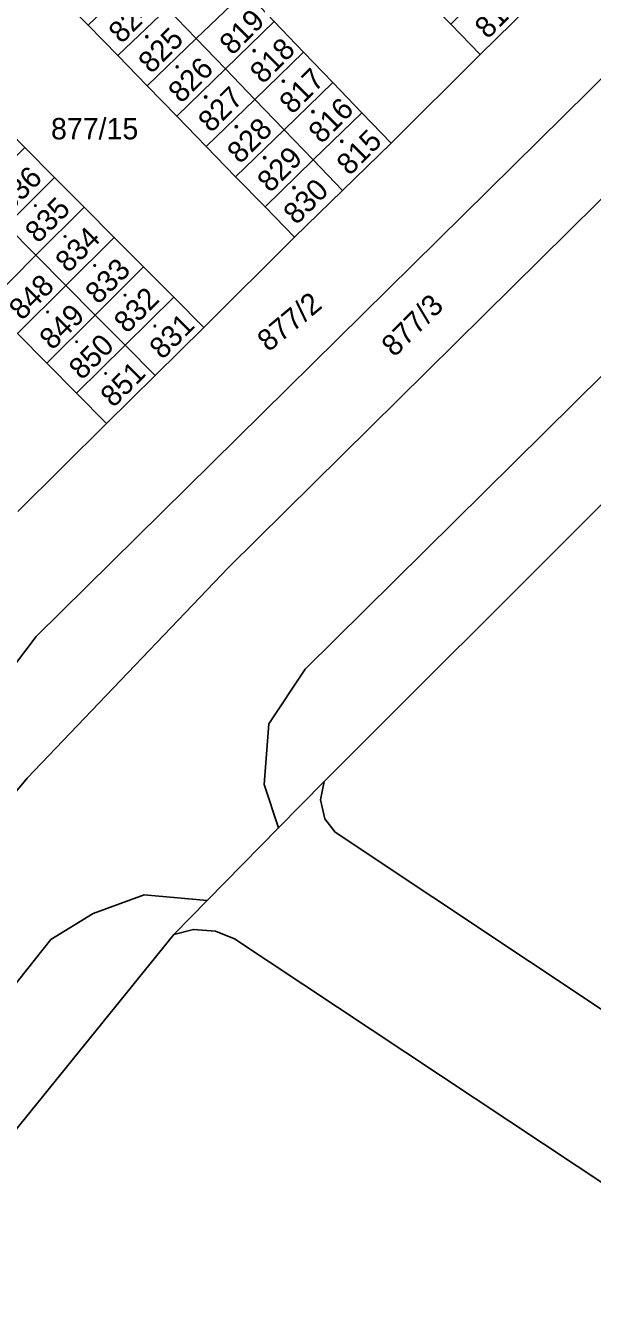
# Model space of a CAD drawing. Extents: x -598233 to -596890, y -1157848 to -1156431.
# Drawn here: x -597116.8 to -597071.6, y -1157092.1 to -1156990.7 of the extents above; entities that cross this region are included whole.
import ezdxf

# ---------------------------------------------------------------- set-up
doc = ezdxf.new("R2010")
doc.units = 0
for name, color, linetype in [('Level 1', 7, 'Continuous'), ('Level 4', 7, 'Continuous'), ('Level 5', 7, 'Continuous'), ('Level 60', 7, 'Continuous'), ('Vrstva 60', 7, 'Continuous')]:
    doc.layers.add(name, color=color, linetype=linetype)

msp = doc.modelspace()

# ---------------------------------------------------------------- linework, layer by layer
at = {"layer": 'Level 1'}
for points in [[(-597031.87, -1156956.4), (-597115.9, -1157039.29), (-597153.51, -1157088.92)], [(-597096.6, -1157054.52), (-597097.75, -1157051.05), (-597097.38, -1157046.23), (-597094.5, -1157041.87), (-597025.43, -1156973.6), (-597009.6, -1156956.63)], [(-597092.97, -1157050.83), (-597049.52, -1157007.45), (-597046.91, -1157005.02), (-597021.48, -1156979.61), (-597001.55, -1156958.44)], [(-597127.01, -1157063), (-597116.64, -1157050.56), (-597100.6, -1157033.78), (-597032.81, -1156966.81), (-597027.34, -1156960.98)], [(-597103.16, -1156991.7), (-597099.25, -1156987.94)], [(-597105.48, -1156989.3), (-597109.42, -1156993.06)], [(-597105.48, -1156989.3), (-597103.16, -1156991.7)], [(-597080.54, -1156992.96), (-597076.69, -1156989.17)], [(-597111.78, -1156990.64), (-597109.42, -1156993.06)], [(-597096.95, -1156990.34), (-597100.84, -1156994.11)], [(-597096.95, -1156990.34), (-597094.61, -1156992.77)], [(-597082.89, -1156990.56), (-597080.54, -1156992.96)], [(-597103.16, -1156991.7), (-597107.07, -1156995.47)], [(-597100.84, -1156994.11), (-597103.16, -1156991.7)], [(-597098.5, -1156996.54), (-597094.61, -1156992.77)], [(-597094.61, -1156992.77), (-597092.29, -1156995.19)], [(-597109.42, -1156993.06), (-597107.07, -1156995.47)], [(-597080.54, -1156992.96), (-597087.65, -1157000.02)], [(-597104.72, -1156997.88), (-597100.84, -1156994.11)], [(-597098.5, -1156996.54), (-597100.84, -1156994.11)], [(-597107.07, -1156995.47), (-597104.72, -1156997.88)], [(-597096.17, -1156998.95), (-597092.29, -1156995.19)], [(-597092.29, -1156995.19), (-597089.97, -1156997.6)], [(-597102.37, -1157000.29), (-597098.5, -1156996.54)], [(-597098.5, -1156996.54), (-597096.17, -1156998.95)], [(-597104.72, -1156997.88), (-597102.37, -1157000.29)], [(-597089.97, -1156997.6), (-597093.84, -1157001.36)], [(-597089.97, -1156997.6), (-597087.65, -1157000.02)], [(-597096.17, -1156998.95), (-597100.03, -1157002.69)], [(-597093.84, -1157001.36), (-597096.17, -1156998.95)], [(-597087.65, -1157000.02), (-597091.51, -1157003.78)], [(-597116.81, -1157000.37), (-597114.44, -1157002.75)], [(-597102.37, -1157000.29), (-597100.03, -1157002.69)], [(-597097.68, -1157005.1), (-597093.84, -1157001.36)], [(-597093.84, -1157001.36), (-597091.51, -1157003.78)], [(-597118.28, -1157006.58), (-597114.44, -1157002.75)], [(-597114.44, -1157002.75), (-597112.08, -1157005.12)], [(-597100.03, -1157002.69), (-597097.68, -1157005.1)], [(-597091.51, -1157003.78), (-597095.33, -1157007.51)], [(-597112.08, -1157005.12), (-597115.93, -1157008.95)], [(-597112.08, -1157005.12), (-597109.69, -1157007.52)], [(-597097.68, -1157005.1), (-597095.33, -1157007.51)], [(-597118.28, -1157006.58), (-597115.93, -1157008.95)], [(-597113.55, -1157011.34), (-597109.69, -1157007.52)], [(-597109.69, -1157007.52), (-597107.35, -1157009.87)], [(-597095.33, -1157007.51), (-597102.56, -1157014.68)], [(-597115.93, -1157008.95), (-597119.77, -1157012.78)], [(-597115.93, -1157008.95), (-597113.55, -1157011.34)], [(-597107.35, -1157009.87), (-597111.2, -1157013.7)], [(-597107.35, -1157009.87), (-597104.96, -1157012.27)], [(-597117.41, -1157015.16), (-597113.55, -1157011.34)], [(-597113.55, -1157011.34), (-597111.2, -1157013.7)], [(-597108.83, -1157016.1), (-597104.96, -1157012.27)], [(-597104.96, -1157012.27), (-597102.56, -1157014.68)], [(-597111.2, -1157013.7), (-597115.05, -1157017.53)], [(-597111.2, -1157013.7), (-597108.83, -1157016.1)], [(-597115.05, -1157017.53), (-597117.41, -1157015.16)], [(-597106.43, -1157018.51), (-597102.56, -1157014.68)], [(-597112.69, -1157019.92), (-597108.83, -1157016.1)], [(-597108.83, -1157016.1), (-597106.43, -1157018.51)], [(-597112.69, -1157019.92), (-597115.05, -1157017.53)], [(-597110.3, -1157022.33), (-597106.43, -1157018.51)], [(-597110.3, -1157022.33), (-597112.69, -1157019.92)], [(-597110.3, -1157022.33), (-597117.37, -1157029.33)], [(-597096.6, -1157054.52), (-597092.97, -1157050.83)], [(-597092.97, -1157050.83), (-597093.27, -1157052.27), (-597092.93, -1157053.79), (-597092.1, -1157054.86), (-597068.84, -1157070.32), (-597063.68, -1157073.69)], [(-597102.3, -1157060.3), (-597096.6, -1157054.52)], [(-597102.3, -1157060.3), (-597107.32, -1157059.84), (-597111.36, -1157061.32), (-597114.74, -1157063.4), (-597129.15, -1157081.51), (-597137.66, -1157094.13), (-597148.89, -1157115.85), (-597151.04, -1157120.89), (-597154.54, -1157129.78), (-597155.79, -1157133.38), (-597156.41, -1157135.5)], [(-597104.95, -1157062.99), (-597102.3, -1157060.3)], [(-597104.95, -1157062.99), (-597103.39, -1157062.6), (-597101.63, -1157062.74), (-597100.12, -1157063.33), (-597061.86, -1157088.7)], [(-597104.95, -1157062.99), (-597122.98, -1157085.23), (-597131.25, -1157097.66), (-597142.83, -1157119.49), (-597147.51, -1157130.77), (-597149.86, -1157137.97)]]:
    msp.add_lwpolyline(points, dxfattribs=at)
at = {"layer": 'Level 5'}
for centre, radius in [((-597107.1, -1156991.55), 0.09), ((-597107.1, -1156991.55), 0.0521), ((-597098.55, -1156992.66), 0.09), ((-597098.55, -1156992.66), 0.0521), ((-597104.68, -1156993.95), 0.09), ((-597104.68, -1156993.95), 0.0521), ((-597096.22, -1156995.09), 0.09), ((-597096.22, -1156995.09), 0.0521), ((-597102.41, -1156996.36), 0.09), ((-597102.41, -1156996.36), 0.0521), ((-597093.87, -1156997.51), 0.09), ((-597093.87, -1156997.51), 0.0521), ((-597099.97, -1156998.71), 0.09), ((-597099.97, -1156998.71), 0.0521), ((-597091.57, -1156999.87), 0.09), ((-597091.57, -1156999.87), 0.0521), ((-597097.72, -1157001.18), 0.09), ((-597097.72, -1157001.18), 0.0521), ((-597095.37, -1157003.56), 0.09), ((-597095.37, -1157003.56), 0.0521), ((-597115.97, -1157005), 0.0612), ((-597115.97, -1157005), 0.0354), ((-597113.61, -1157007.45), 0.0612), ((-597113.61, -1157007.45), 0.0354), ((-597111.25, -1157009.76), 0.0612), ((-597111.25, -1157009.76), 0.0354), ((-597108.83, -1157012.12), 0.0612), ((-597108.83, -1157012.12), 0.0354), ((-597115, -1157013.46), 0.0612), ((-597115, -1157013.46), 0.0354), ((-597106.46, -1157014.58), 0.0612), ((-597106.46, -1157014.58), 0.0354), ((-597112.69, -1157015.83), 0.0612), ((-597112.69, -1157015.83), 0.0354), ((-597110.38, -1157018.35), 0.0612), ((-597110.38, -1157018.35), 0.0354)]:
    msp.add_circle(centre, radius, dxfattribs=at)
at = {"layer": 'Level 60'}
for points in [[(-597031.87, -1156956.4), (-597115.9, -1157039.29), (-597153.51, -1157088.92), (-597158.01, -1157094.85)], [(-597117.37, -1157029.33), (-597110.3, -1157022.33), (-597106.43, -1157018.51), (-597102.56, -1157014.68), (-597095.33, -1157007.51), (-597091.51, -1157003.78), (-597087.65, -1157000.02), (-597080.54, -1156992.96), (-597076.69, -1156989.17)], [(-597117.41, -1157015.16), (-597115.05, -1157017.53), (-597112.69, -1157019.92), (-597110.3, -1157022.33), (-597117.37, -1157029.33)], [(-597152.02, -1157148.44), (-597150.99, -1157142.93), (-597150.33, -1157139.41), (-597149.86, -1157137.97), (-597147.51, -1157130.77), (-597142.83, -1157119.49), (-597131.25, -1157097.66), (-597122.98, -1157085.23), (-597104.95, -1157062.99), (-597103.39, -1157062.6), (-597101.63, -1157062.74), (-597100.12, -1157063.33), (-597061.86, -1157088.7), (-597063.66, -1157089.37), (-597064.99, -1157090.43), (-597069.63, -1157097.45), (-597057.02, -1157105.79), (-597067.61, -1157121.79), (-597073.46, -1157117.86), (-597076.39, -1157115.89), (-597083.21, -1157131.33), (-597085.55, -1157129.78), (-597090.32, -1157140.72), (-597083.12, -1157145.29)]]:
    msp.add_lwpolyline(points, dxfattribs=at)
for points in [[(-597032.81, -1156966.81), (-597100.6, -1157033.78), (-597116.64, -1157050.56), (-597127.01, -1157063), (-597153.51, -1157088.92), (-597115.9, -1157039.29), (-597031.87, -1156956.4), (-597027.34, -1156960.98)], [(-597049.52, -1157007.45), (-597092.97, -1157050.83), (-597096.6, -1157054.52), (-597097.75, -1157051.05), (-597097.38, -1157046.23), (-597094.5, -1157041.87), (-597025.43, -1156973.6), (-597009.6, -1156956.63), (-597001.55, -1156958.44), (-597021.48, -1156979.61), (-597046.91, -1157005.02)], [(-597080.54, -1156992.96), (-597087.65, -1157000.02), (-597089.97, -1156997.6), (-597092.29, -1156995.19), (-597094.61, -1156992.77), (-597096.95, -1156990.34), (-597099.25, -1156987.94), (-597101.55, -1156985.55), (-597103.89, -1156983.11), (-597106.24, -1156980.67), (-597108.57, -1156978.24), (-597105.67, -1156975.46), (-597099.35, -1156973.78), (-597097, -1156976.17), (-597094.65, -1156978.56), (-597092.3, -1156980.96), (-597089.96, -1156983.35), (-597087.6, -1156985.76), (-597085.24, -1156988.17), (-597082.89, -1156990.56)], [(-597095.33, -1157007.51), (-597102.56, -1157014.68), (-597104.96, -1157012.27), (-597107.35, -1157009.87), (-597109.69, -1157007.52), (-597112.08, -1157005.12), (-597114.44, -1157002.75), (-597116.81, -1157000.37), (-597119.18, -1156997.99), (-597121.54, -1156995.62), (-597123.91, -1156993.24), (-597126.28, -1156990.86), (-597128.64, -1156988.49), (-597125.74, -1156985.6), (-597116.44, -1156985.86), (-597114.1, -1156988.26), (-597111.78, -1156990.64), (-597109.42, -1156993.06), (-597107.07, -1156995.47), (-597104.72, -1156997.88), (-597102.37, -1157000.29), (-597100.03, -1157002.69), (-597097.68, -1157005.1)], [(-597101.55, -1156985.55), (-597099.25, -1156987.94), (-597103.16, -1156991.7), (-597105.48, -1156989.3)], [(-597076.69, -1156989.17), (-597080.54, -1156992.96), (-597082.89, -1156990.56), (-597079.04, -1156986.76)], [(-597109.42, -1156993.06), (-597111.78, -1156990.64), (-597107.83, -1156986.87), (-597105.48, -1156989.3)], [(-597099.25, -1156987.94), (-597096.95, -1156990.34), (-597100.84, -1156994.11), (-597103.16, -1156991.7)], [(-597107.07, -1156995.47), (-597109.42, -1156993.06), (-597105.48, -1156989.3), (-597103.16, -1156991.7)], [(-597096.95, -1156990.34), (-597094.61, -1156992.77), (-597098.5, -1156996.54), (-597100.84, -1156994.11)], [(-597104.72, -1156997.88), (-597107.07, -1156995.47), (-597103.16, -1156991.7), (-597100.84, -1156994.11)], [(-597094.61, -1156992.77), (-597092.29, -1156995.19), (-597096.17, -1156998.95), (-597098.5, -1156996.54)], [(-597102.37, -1157000.29), (-597104.72, -1156997.88), (-597100.84, -1156994.11), (-597098.5, -1156996.54)], [(-597092.29, -1156995.19), (-597089.97, -1156997.6), (-597093.84, -1157001.36), (-597096.17, -1156998.95)], [(-597100.03, -1157002.69), (-597102.37, -1157000.29), (-597098.5, -1156996.54), (-597096.17, -1156998.95)], [(-597089.97, -1156997.6), (-597087.65, -1157000.02), (-597091.51, -1157003.78), (-597093.84, -1157001.36)], [(-597097.68, -1157005.1), (-597100.03, -1157002.69), (-597096.17, -1156998.95), (-597093.84, -1157001.36)], [(-597116.81, -1157000.37), (-597114.44, -1157002.75), (-597118.28, -1157006.58), (-597120.66, -1157004.18)], [(-597091.51, -1157003.78), (-597095.33, -1157007.51), (-597097.68, -1157005.1), (-597093.84, -1157001.36)], [(-597114.44, -1157002.75), (-597112.08, -1157005.12), (-597115.93, -1157008.95), (-597118.28, -1157006.58)], [(-597112.08, -1157005.12), (-597109.69, -1157007.52), (-597113.55, -1157011.34), (-597115.93, -1157008.95)], [(-597119.77, -1157012.78), (-597122.12, -1157010.4), (-597118.28, -1157006.58), (-597115.93, -1157008.95)], [(-597109.69, -1157007.52), (-597107.35, -1157009.87), (-597111.2, -1157013.7), (-597113.55, -1157011.34)], [(-597117.41, -1157015.16), (-597119.77, -1157012.78), (-597115.93, -1157008.95), (-597113.55, -1157011.34)], [(-597107.35, -1157009.87), (-597104.96, -1157012.27), (-597108.83, -1157016.1), (-597111.2, -1157013.7)], [(-597115.05, -1157017.53), (-597117.41, -1157015.16), (-597113.55, -1157011.34), (-597111.2, -1157013.7)], [(-597104.96, -1157012.27), (-597102.56, -1157014.68), (-597106.43, -1157018.51), (-597108.83, -1157016.1)], [(-597112.69, -1157019.92), (-597115.05, -1157017.53), (-597111.2, -1157013.7), (-597108.83, -1157016.1)], [(-597110.3, -1157022.33), (-597112.69, -1157019.92), (-597108.83, -1157016.1), (-597106.43, -1157018.51)], [(-597155.79, -1157133.38), (-597154.54, -1157129.78), (-597151.04, -1157120.89), (-597148.89, -1157115.85), (-597137.66, -1157094.13), (-597129.15, -1157081.51), (-597114.74, -1157063.4), (-597111.36, -1157061.32), (-597107.32, -1157059.84), (-597102.3, -1157060.3), (-597104.95, -1157062.99), (-597122.98, -1157085.23), (-597131.25, -1157097.66), (-597142.83, -1157119.49), (-597147.51, -1157130.77), (-597149.86, -1157137.97), (-597156.41, -1157135.5)]]:
    msp.add_lwpolyline(points, close=True, dxfattribs=at)
at = {"layer": 'Vrstva 60'}
for points in [[(-596979.19, -1156896.14), (-596990.38, -1156914.69), (-596993.91, -1156920.24), (-597005.33, -1156936.23), (-597008.68, -1156940.44), (-597016.4, -1156949.33), (-597027.34, -1156960.98), (-597032.81, -1156966.81), (-597100.6, -1157033.78), (-597116.64, -1157050.56), (-597127.01, -1157063), (-597134.42, -1157071.89), (-597140.1, -1157080.14), (-597146.25, -1157089.06), (-597157.85, -1157111.38), (-597160.34, -1157117.25), (-597163.8, -1157126.06), (-597165.36, -1157130.43), (-597165.97, -1157132.28), (-597166.32, -1157133.32), (-597167.01, -1157136.05), (-597167.66, -1157139.03), (-597168.38, -1157143.3)], [(-597158.89, -1157147.09), (-597158.01, -1157142), (-597157.65, -1157140.33), (-597157.14, -1157137.99), (-597156.41, -1157135.5), (-597155.79, -1157133.38), (-597154.54, -1157129.78), (-597151.04, -1157120.89), (-597148.89, -1157115.85), (-597137.66, -1157094.13), (-597129.15, -1157081.51), (-597114.74, -1157063.4), (-597111.36, -1157061.32), (-597107.32, -1157059.84), (-597102.3, -1157060.3), (-597096.6, -1157054.52), (-597097.75, -1157051.05), (-597097.38, -1157046.23), (-597094.5, -1157041.87), (-597025.43, -1156973.6), (-597009.6, -1156956.63), (-596998.14, -1156943.1), (-596988.69, -1156930.77), (-596970.47, -1156900.93)], [(-597021.48, -1156979.61), (-597046.91, -1157005.02), (-597049.52, -1157007.45), (-597092.97, -1157050.83), (-597093.27, -1157052.27), (-597092.93, -1157053.79), (-597092.1, -1157054.86), (-597068.84, -1157070.32), (-597063.68, -1157073.69), (-597062.16, -1157073.25), (-597059.78, -1157071.65), (-597058.12, -1157069.66), (-597052.5, -1157061.43), (-597046.56, -1157054.39), (-597037.64, -1157049.05), (-597027.46, -1157045.82), (-597028.74, -1157039.7), (-597013.66, -1157037.13), (-597027.36, -1157022.5), (-597033.13, -1157027.9), (-597036.54, -1157024.25), (-597030.77, -1157018.85), (-597038.09, -1157011.03), (-597004.35, -1156979.83)], [(-596990.78, -1157122.09), (-597044.7, -1157086.09), (-597050.21, -1157082.49), (-597063.68, -1157073.69), (-597068.84, -1157070.32), (-597092.1, -1157054.86), (-597092.93, -1157053.79), (-597093.27, -1157052.27), (-597092.97, -1157050.83), (-597096.6, -1157054.52), (-597102.3, -1157060.3), (-597104.95, -1157062.99), (-597103.39, -1157062.6), (-597101.63, -1157062.74), (-597100.12, -1157063.33), (-597061.86, -1157088.7), (-597019.89, -1157116.55), (-597015.67, -1157119.34), (-596991.95, -1157135.08)]]:
    msp.add_lwpolyline(points, dxfattribs=at)

# ---------------------------------------------------------------- texts
at = {"layer": 'Level 4'}
for s, rotation, p in [('824', 45.089, (-597109.11, -1156992.17)), ('814', 45.089, (-597079.95, -1156991.8)), ('819', 45.089, (-597100.28, -1156993.1)), ('825', 45.089, (-597106.74, -1156994.56)), ('818', 45.089, (-597097.85, -1156995.38)), ('826', 45.089, (-597104.36, -1156996.92)), ('817', 45.089, (-597095.51, -1156997.79)), ('827', 45.089, (-597101.98, -1156999.26)), ('816', 45.089, (-597093.19, -1157000.14)), ('828', 45.089, (-597099.67, -1157001.74)), ('815', 45.089, (-597090.95, -1157002.67)), ('829', 45.089, (-597097.27, -1157004.03)), ('836', 45.089, (-597118, -1157005.59)), ('830', 45.089, (-597095.19, -1157006.59)), ('835', 45.089, (-597115.76, -1157008.06)), ('834', 45.089, (-597113.35, -1157010.41)), ('833', 45.089, (-597110.97, -1157012.92)), ('848', 45.089, (-597117.04, -1157014.2)), ('832', 45.089, (-597108.68, -1157015.23)), ('877/2', 39.5928, (-597097.41, -1157016.69)), ('877/3', 45.0071, (-597087.38, -1157017.11)), ('849', 45.089, (-597114.62, -1157016.56)), ('831', 45.089, (-597105.86, -1157017.31)), ('850', 45.089, (-597112.27, -1157018.94)), ('851', 45.089, (-597109.76, -1157021.13))]:
    msp.add_text(s, height=1.7, rotation=rotation, dxfattribs=at).set_placement(p)
msp.add_text('877/15', height=1.7, dxfattribs=at).set_placement((-597114.73, -1156999.72))

doc.saveas('drawing.dxf')
